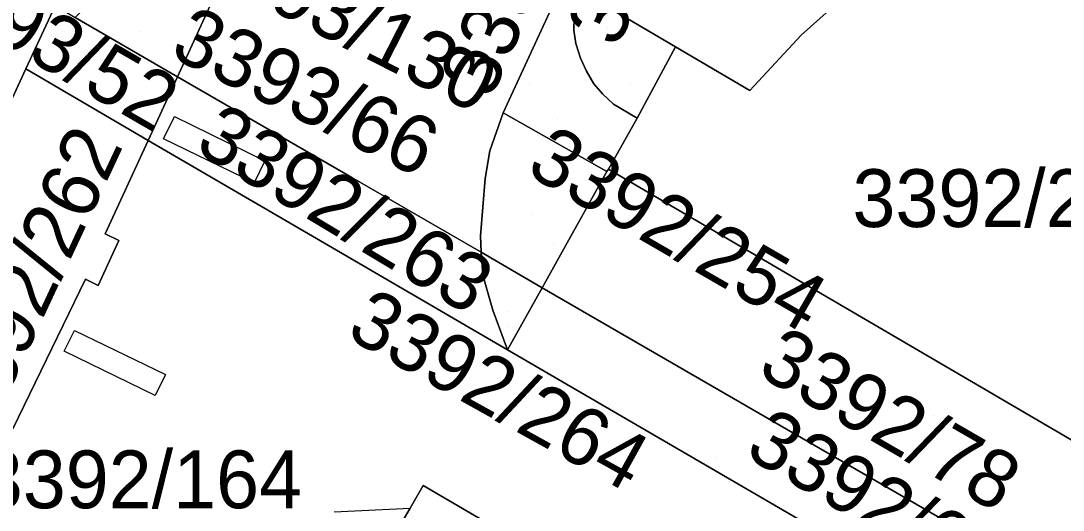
# Model space of a CAD drawing. Extents: x -262715 to -259381, y -1237238 to -1231182.
# Drawn here: x -261442.85 to -261406.77, y -1236043.84 to -1236026.92 of the extents above; entities that cross this region are included whole.
import ezdxf

# ---------------------------------------------------------------- set-up
doc = ezdxf.new("R2010")
doc.units = 0
for name, color, linetype in [('body_kn', 7, 'Continuous'), ('kladpar_druhypozemkov', 7, 'Continuous'), ('kladpar_hranice', 7, 'Continuous'), ('kladpar_parcelnecisla', 7, 'Continuous'), ('kladpar_plochy', 7, 'Continuous'), ('kladpar_sipky', 7, 'Continuous'), ('zappar_hrandruhpozemk', 7, 'Continuous')]:
    doc.layers.add(name, color=color, linetype=linetype)

msp = doc.modelspace()

# ---------------------------------------------------------------- linework, layer by layer
at = {"layer": 'body_kn'}
for p, q in [((-261423.71, -1236027.24), (-261423.71, -1236027.24)), ((-261415.84, -1236027.41), (-261415.84, -1236027.41)), ((-261423.64, -1236027.7), (-261423.64, -1236027.7)), ((-261420.19, -1236027.81), (-261420.19, -1236027.81)), ((-261423.48, -1236028.21), (-261423.48, -1236028.21)), ((-261442.68, -1236028.58), (-261442.68, -1236028.58)), ((-261437.43, -1236028.85), (-261437.43, -1236028.85)), ((-261437.43, -1236028.85), (-261437.43, -1236028.85)), ((-261423.27, -1236028.66), (-261423.27, -1236028.66)), ((-261423.01, -1236029.09), (-261423.01, -1236029.09)), ((-261422.72, -1236029.44), (-261422.72, -1236029.44)), ((-261417.61, -1236029.33), (-261417.61, -1236029.33)), ((-261422.34, -1236029.8), (-261422.34, -1236029.8)), ((-261437.54, -1236030.23), (-261437.54, -1236030.23)), ((-261426.15, -1236030.1), (-261426.15, -1236030.1)), ((-261426.15, -1236030.1), (-261426.15, -1236030.1)), ((-261421.51, -1236030.28), (-261421.51, -1236030.28)), ((-261438.45, -1236031.05), (-261438.45, -1236031.05)), ((-261437.91, -1236031), (-261437.91, -1236031)), ((-261426.62, -1236031.41), (-261426.62, -1236031.41)), ((-261434.41, -1236031.76), (-261434.41, -1236031.76)), ((-261434.41, -1236031.76), (-261434.41, -1236031.76)), ((-261422.56, -1236032.13), (-261422.56, -1236032.13)), ((-261422.51, -1236032.05), (-261422.51, -1236032.05)), ((-261431.39, -1236032.34), (-261431.39, -1236032.34)), ((-261426.78, -1236032.37), (-261426.78, -1236032.37)), ((-261434.78, -1236032.52), (-261434.78, -1236032.52)), ((-261439.93, -1236034.29), (-261439.93, -1236034.29)), ((-261439.46, -1236034.51), (-261439.46, -1236034.51)), ((-261432.76, -1236034.36), (-261432.76, -1236034.36)), ((-261426.94, -1236034.35), (-261426.94, -1236034.35)), ((-261426.92, -1236034.92), (-261426.92, -1236034.92)), ((-261426.86, -1236035.71), (-261426.86, -1236035.71)), ((-261440.62, -1236035.85), (-261440.62, -1236035.85)), ((-261440.18, -1236036.07), (-261440.18, -1236036.07)), ((-261424.8, -1236036.15), (-261424.8, -1236036.15)), ((-261424.8, -1236036.15), (-261424.8, -1236036.15)), ((-261426.51, -1236036.93), (-261426.51, -1236036.93)), ((-261441, -1236037.63), (-261441, -1236037.63)), ((-261441.35, -1236038.35), (-261441.35, -1236038.35)), ((-261426, -1236038.3), (-261426, -1236038.3)), ((-261437.85, -1236039.15), (-261437.85, -1236039.15)), ((-261437.85, -1236039.15), (-261437.85, -1236039.15)), ((-261438.2, -1236039.88), (-261438.2, -1236039.88)), ((-261428.92, -1236042.99), (-261428.92, -1236042.99)), ((-261429.38, -1236043.78), (-261429.38, -1236043.78))]:
    msp.add_line(p, q, dxfattribs=at)
at = {"layer": 'kladpar_druhypozemkov'}
for p, q in [((-261438.72, -1236027.27), (-261438.72, -1236027.27)), ((-261439.94, -1236028.33), (-261439.94, -1236028.33)), ((-261421.75, -1236029.08), (-261421.75, -1236029.08)), ((-261424.28, -1236030.28), (-261424.28, -1236030.28)), ((-261407.47, -1236032.18), (-261407.47, -1236032.18)), ((-261430.16, -1236033.9), (-261430.16, -1236033.9)), ((-261425.13, -1236033.62), (-261425.13, -1236033.62)), ((-261425.96, -1236036.97), (-261425.96, -1236036.97)), ((-261411.24, -1236040.57), (-261411.24, -1236040.57)), ((-261437.54, -1236042.07), (-261437.54, -1236042.07)), ((-261418.77, -1236042.02), (-261418.77, -1236042.02))]:
    msp.add_line(p, q, dxfattribs=at)
at = {"layer": 'kladpar_hranice'}
for points in [[(-261417.64, -1236012.07), (-261418.09, -1236012.44), (-261418.6, -1236013.19), (-261419.04, -1236014.13), (-261420.29, -1236016.79), (-261420.45, -1236017.75), (-261426.15, -1236030.1), (-261426.62, -1236031.41), (-261426.78, -1236032.37), (-261426.94, -1236034.35), (-261426.92, -1236034.92), (-261431.39, -1236032.34), (-261437.43, -1236028.85), (-261436.17, -1236026.1), (-261435.25, -1236024.07), (-261427.39, -1236006.89)], [(-261433.46, -1236008.68), (-261435.61, -1236013.32), (-261439.65, -1236022.05), (-261439.71, -1236022.17), (-261441.67, -1236026.39), (-261442.68, -1236028.58), (-261443.81, -1236031.01), (-261445.84, -1236035.02), (-261451.51, -1236046.22), (-261456.63, -1236056.33), (-261465.66, -1236071.57), (-261466.87, -1236073.61), (-261468.88, -1236076.99), (-261477.58, -1236087.71), (-261480.44, -1236091.25), (-261483.14, -1236094.58)], [(-261398.38, -1236034.89), (-261403.01, -1236043.44), (-261422.51, -1236032.05), (-261421.51, -1236030.28), (-261420.19, -1236027.81), (-261417.61, -1236029.33), (-261415.84, -1236027.41), (-261414.87, -1236026.55), (-261413.24, -1236025.77), (-261411.96, -1236025.33), (-261409.86, -1236025.15), (-261407.68, -1236025.55), (-261406.52, -1236026), (-261403.82, -1236027.5), (-261399.26, -1236030.15), (-261396.38, -1236025.07), (-261417.29, -1236012.95), (-261418.09, -1236012.44), (-261417.64, -1236012.07)], [(-261418.09, -1236012.44), (-261417.29, -1236012.95), (-261423.35, -1236025.95), (-261423.7, -1236026.78), (-261423.71, -1236027.24), (-261423.64, -1236027.7), (-261423.48, -1236028.21), (-261423.27, -1236028.66), (-261423.01, -1236029.09), (-261422.72, -1236029.44), (-261422.34, -1236029.8), (-261421.51, -1236030.28), (-261422.51, -1236032.05), (-261422.56, -1236032.13), (-261426.15, -1236030.1), (-261420.45, -1236017.75), (-261420.29, -1236016.79), (-261419.04, -1236014.13), (-261418.6, -1236013.19), (-261418.09, -1236012.44)], [(-261417.29, -1236012.95), (-261396.38, -1236025.07), (-261399.26, -1236030.15), (-261403.82, -1236027.5), (-261406.52, -1236026), (-261407.68, -1236025.55), (-261409.86, -1236025.15), (-261411.96, -1236025.33), (-261413.24, -1236025.77), (-261414.87, -1236026.55), (-261415.84, -1236027.41), (-261417.61, -1236029.33), (-261420.19, -1236027.81), (-261423.35, -1236025.95), (-261417.29, -1236012.95)], [(-261438.95, -1236024.81), (-261436.17, -1236026.1), (-261437.43, -1236028.85), (-261440.97, -1236026.8), (-261438.95, -1236024.81)], [(-261423.35, -1236025.95), (-261420.19, -1236027.81), (-261421.51, -1236030.28), (-261422.34, -1236029.8), (-261422.72, -1236029.44), (-261423.01, -1236029.09), (-261423.27, -1236028.66), (-261423.48, -1236028.21), (-261423.64, -1236027.7), (-261423.71, -1236027.24), (-261423.7, -1236026.78), (-261423.35, -1236025.95)], [(-261441.67, -1236026.39), (-261441.38, -1236026.56), (-261440.97, -1236026.8), (-261437.43, -1236028.85), (-261438.45, -1236031.05), (-261442.68, -1236028.58), (-261441.67, -1236026.39)], [(-261445.84, -1236035.02), (-261443.81, -1236031.01), (-261442.68, -1236028.58), (-261438.45, -1236031.05), (-261439.93, -1236034.29), (-261439.46, -1236034.51), (-261440.18, -1236036.07), (-261440.62, -1236035.85), (-261443.13, -1236041.03), (-261445.4, -1236038.43), (-261445.69, -1236036.64), (-261445.84, -1236035.02)], [(-261437.43, -1236028.85), (-261431.39, -1236032.34), (-261426.92, -1236034.92), (-261426.86, -1236035.71), (-261426.51, -1236036.93), (-261426, -1236038.3), (-261432.76, -1236034.36), (-261438.45, -1236031.05), (-261437.43, -1236028.85)], [(-261426.15, -1236030.1), (-261422.56, -1236032.13), (-261424.8, -1236036.15), (-261426.92, -1236034.92), (-261426.94, -1236034.35), (-261426.78, -1236032.37), (-261426.62, -1236031.41), (-261426.15, -1236030.1)], [(-261451.51, -1236046.22), (-261445.84, -1236035.02), (-261445.69, -1236036.64), (-261445.4, -1236038.43), (-261443.13, -1236041.03), (-261440.62, -1236035.85), (-261440.18, -1236036.07), (-261439.46, -1236034.51), (-261439.93, -1236034.29), (-261438.45, -1236031.05), (-261432.76, -1236034.36), (-261426, -1236038.3), (-261406.11, -1236049.87)], [(-261424.8, -1236036.15), (-261422.56, -1236032.13), (-261422.51, -1236032.05), (-261403.01, -1236043.44), (-261405.01, -1236047.59), (-261424.8, -1236036.15)], [(-261424.8, -1236036.15), (-261426, -1236038.3), (-261426.51, -1236036.93), (-261426.86, -1236035.71), (-261426.92, -1236034.92), (-261424.8, -1236036.15)], [(-261424.8, -1236036.15), (-261405.01, -1236047.59), (-261406.11, -1236049.87), (-261426, -1236038.3), (-261424.8, -1236036.15)], [(-261433.23, -1236050.36), (-261432.86, -1236049.73), (-261429.38, -1236043.78), (-261428.92, -1236042.99), (-261408.67, -1236054.83), (-261409.48, -1236056.22), (-261409.84, -1236056.83), (-261414.03, -1236059.74), (-261415.46, -1236060.74), (-261433.23, -1236050.36)], [(-261408.67, -1236054.83), (-261428.92, -1236042.99), (-261429.38, -1236043.78), (-261432.86, -1236049.73)]]:
    msp.add_lwpolyline(points, dxfattribs=at)
at = {"layer": 'kladpar_plochy'}
for points in [[(-261462.25, -1236050.52), (-261450.96, -1236027.89), (-261448.42, -1236022.45), (-261447.68, -1236020.88), (-261446.76, -1236018.89), (-261446.57, -1236018.49), (-261446.4, -1236018.11), (-261440.46, -1236004.98), (-261440.36, -1236004.65), (-261433.46, -1236008.68), (-261435.61, -1236013.32), (-261439.65, -1236022.05), (-261439.71, -1236022.17), (-261441.67, -1236026.39), (-261442.68, -1236028.58), (-261443.81, -1236031.01), (-261445.84, -1236035.02), (-261451.51, -1236046.22)], [(-261451.51, -1236046.22), (-261445.84, -1236035.02), (-261445.69, -1236036.64), (-261445.4, -1236038.43), (-261443.13, -1236041.03), (-261440.62, -1236035.85), (-261440.18, -1236036.07), (-261439.46, -1236034.51), (-261439.93, -1236034.29), (-261438.45, -1236031.05), (-261432.76, -1236034.36), (-261426, -1236038.3), (-261406.11, -1236049.87)], [(-261408.67, -1236054.83), (-261428.92, -1236042.99), (-261429.38, -1236043.78), (-261432.86, -1236049.73)]]:
    msp.add_lwpolyline(points, dxfattribs=at)
for points in [[(-261427.39, -1236006.89), (-261422.88, -1236009.38), (-261422.8, -1236009.06), (-261417.64, -1236012.07), (-261418.09, -1236012.44), (-261418.6, -1236013.19), (-261419.04, -1236014.13), (-261420.29, -1236016.79), (-261420.45, -1236017.75), (-261426.15, -1236030.1), (-261426.62, -1236031.41), (-261426.78, -1236032.37), (-261426.94, -1236034.35), (-261426.92, -1236034.92), (-261431.39, -1236032.34), (-261437.43, -1236028.85), (-261436.17, -1236026.1), (-261435.25, -1236024.07)], [(-261398.38, -1236034.89), (-261403.01, -1236043.44), (-261422.51, -1236032.05), (-261421.51, -1236030.28), (-261420.19, -1236027.81), (-261417.61, -1236029.33), (-261415.84, -1236027.41), (-261414.87, -1236026.55), (-261413.24, -1236025.77), (-261411.96, -1236025.33), (-261409.86, -1236025.15), (-261407.68, -1236025.55), (-261406.52, -1236026), (-261403.82, -1236027.5), (-261399.26, -1236030.15), (-261396.38, -1236025.07), (-261417.29, -1236012.95), (-261418.09, -1236012.44), (-261417.64, -1236012.07), (-261393.95, -1236025.89), (-261396.14, -1236030.38)], [(-261418.09, -1236012.44), (-261417.29, -1236012.95), (-261423.35, -1236025.95), (-261423.7, -1236026.78), (-261423.71, -1236027.24), (-261423.64, -1236027.7), (-261423.48, -1236028.21), (-261423.27, -1236028.66), (-261423.01, -1236029.09), (-261422.72, -1236029.44), (-261422.34, -1236029.8), (-261421.51, -1236030.28), (-261422.51, -1236032.05), (-261422.56, -1236032.13), (-261426.15, -1236030.1), (-261420.45, -1236017.75), (-261420.29, -1236016.79), (-261419.04, -1236014.13), (-261418.6, -1236013.19)], [(-261417.29, -1236012.95), (-261396.38, -1236025.07), (-261399.26, -1236030.15), (-261403.82, -1236027.5), (-261406.52, -1236026), (-261407.68, -1236025.55), (-261409.86, -1236025.15), (-261411.96, -1236025.33), (-261413.24, -1236025.77), (-261414.87, -1236026.55), (-261415.84, -1236027.41), (-261417.61, -1236029.33), (-261420.19, -1236027.81), (-261423.35, -1236025.95)], [(-261438.95, -1236024.81), (-261436.17, -1236026.1), (-261437.43, -1236028.85), (-261440.97, -1236026.8)], [(-261423.35, -1236025.95), (-261420.19, -1236027.81), (-261421.51, -1236030.28), (-261422.34, -1236029.8), (-261422.72, -1236029.44), (-261423.01, -1236029.09), (-261423.27, -1236028.66), (-261423.48, -1236028.21), (-261423.64, -1236027.7), (-261423.71, -1236027.24), (-261423.7, -1236026.78)], [(-261441.67, -1236026.39), (-261441.38, -1236026.56), (-261440.97, -1236026.8), (-261437.43, -1236028.85), (-261438.45, -1236031.05), (-261442.68, -1236028.58)], [(-261445.84, -1236035.02), (-261443.81, -1236031.01), (-261442.68, -1236028.58), (-261438.45, -1236031.05), (-261439.93, -1236034.29), (-261439.46, -1236034.51), (-261440.18, -1236036.07), (-261440.62, -1236035.85), (-261443.13, -1236041.03), (-261445.4, -1236038.43), (-261445.69, -1236036.64)], [(-261437.43, -1236028.85), (-261431.39, -1236032.34), (-261426.92, -1236034.92), (-261426.86, -1236035.71), (-261426.51, -1236036.93), (-261426, -1236038.3), (-261432.76, -1236034.36), (-261438.45, -1236031.05)], [(-261426.15, -1236030.1), (-261422.56, -1236032.13), (-261424.8, -1236036.15), (-261426.92, -1236034.92), (-261426.94, -1236034.35), (-261426.78, -1236032.37), (-261426.62, -1236031.41)], [(-261424.8, -1236036.15), (-261422.56, -1236032.13), (-261422.51, -1236032.05), (-261403.01, -1236043.44), (-261405.01, -1236047.59)], [(-261424.8, -1236036.15), (-261426, -1236038.3), (-261426.51, -1236036.93), (-261426.86, -1236035.71), (-261426.92, -1236034.92)], [(-261424.8, -1236036.15), (-261405.01, -1236047.59), (-261406.11, -1236049.87), (-261426, -1236038.3)], [(-261433.23, -1236050.36), (-261432.86, -1236049.73), (-261429.38, -1236043.78), (-261428.92, -1236042.99), (-261408.67, -1236054.83), (-261409.48, -1236056.22), (-261409.84, -1236056.83), (-261414.03, -1236059.74), (-261415.46, -1236060.74)]]:
    msp.add_lwpolyline(points, close=True, dxfattribs=at)
at = {"layer": 'kladpar_sipky'}
for p, q in [((-261422.54, -1236027.16), (-261422.54, -1236027.16)), ((-261437.59, -1236027.76), (-261437.59, -1236027.76)), ((-261425.24, -1236029.08), (-261425.24, -1236029.08)), ((-261424.4, -1236034.66), (-261424.4, -1236034.66)), ((-261425.98, -1236037.5), (-261425.98, -1236037.5))]:
    msp.add_line(p, q, dxfattribs=at)
at = {"layer": 'zappar_hrandruhpozemk'}
for p, q in [((-261437.54, -1236030.23), (-261434.41, -1236031.76)), ((-261438.2, -1236039.88), (-261441.35, -1236038.35)), ((-261437.85, -1236039.15), (-261438.2, -1236039.88)), ((-261432.01, -1236043.9), (-261429.38, -1236043.78))]:
    msp.add_line(p, q, dxfattribs=at)
for points in [[(-261434.41, -1236031.76), (-261434.78, -1236032.52), (-261437.91, -1236031), (-261437.54, -1236030.23)], [(-261441.35, -1236038.35), (-261441, -1236037.63), (-261437.85, -1236039.15)]]:
    msp.add_lwpolyline(points, dxfattribs=at)

# ---------------------------------------------------------------- texts
at = {"layer": 'kladpar_parcelnecisla'}
for s, rotation, p in [('3392/252', 65, (-261422.219, -1236027.899)), ('3392/253', 66, (-261426.597, -1236029.678)), ('3393/130', 333, (-261437.019, -1236025.099)), ('3393/52', 330, (-261446.571, -1236025.971)), ('3393/66', 334, (-261437.752, -1236028.123)), ('3392/263', 329, (-261436.894, -1236031.386)), ('3392/262', 65, (-261444.005, -1236041.329)), ('3392/254', 330, (-261425.42, -1236032.174)), ('3392/264', 331, (-261431.646, -1236037.834)), ('3392/78', 330, (-261417.414, -1236039.132)), ('3392/63', 330, (-261417.844, -1236041.949))]:
    msp.add_text(s, height=2, rotation=rotation, dxfattribs=at).set_placement(p)
for s, p in [('3392/206', (-261414.061, -1236034.05)), ('3392/164', (-261444.274, -1236043.78))]:
    msp.add_text(s, height=2, dxfattribs=at).set_placement(p)

doc.saveas('drawing.dxf')
